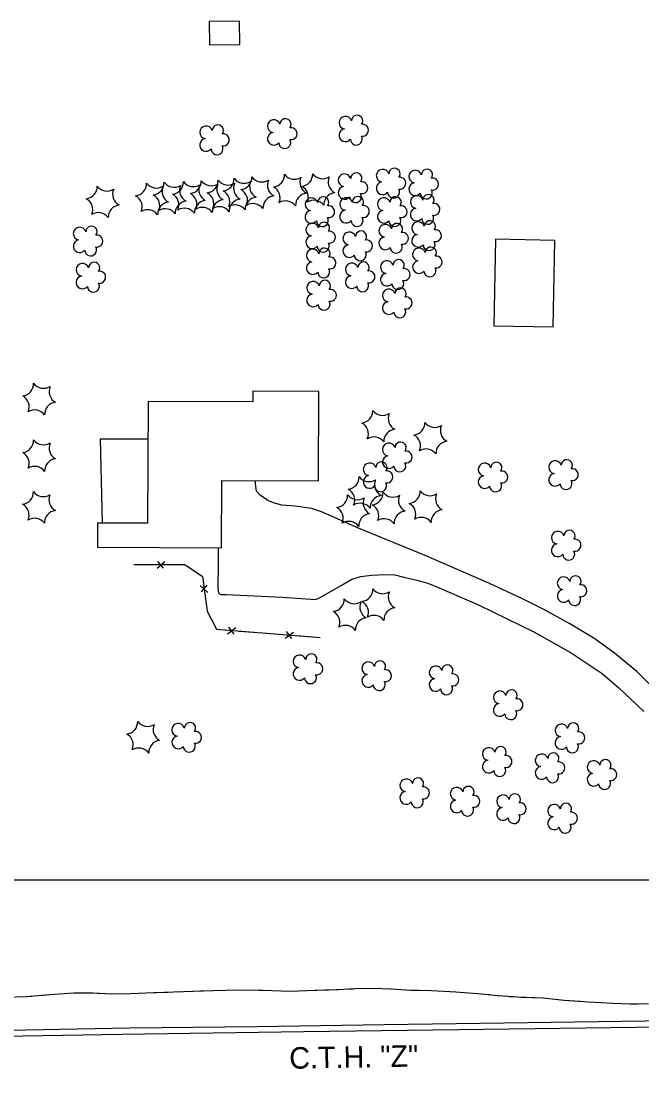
# Model space of a CAD drawing. Extents: x 353423 to 364002, y 127000 to 201942.
# Drawn here: x 360512 to 360800.8, y 153409.6 to 153899.8 of the extents above; entities that cross this region are included whole.
import ezdxf

# ---------------------------------------------------------------- set-up
doc = ezdxf.new("R2010")
doc.units = 0
for name, color, linetype in [('E_DTM_SlopeBottom', 7, 'Continuous'), ('E_DTM_SlopeTop', 7, 'Continuous'), ('E_FEN_Generic', 7, 'Continuous'), ('E_LAND_TreeLine', 7, 'Continuous'), ('E_MISCPROP', 7, 'Continuous'), ('E_RW_IP', 7, 'Continuous'), ('E_STRUCT_WingWall', 7, 'Continuous'), ('E_WTR_FlowLine', 7, 'Continuous')]:
    doc.layers.add(name, color=color, linetype=linetype)

msp = doc.modelspace()

# ---------------------------------------------------------------- linework, layer by layer
at = {"layer": 'E_DTM_SlopeBottom'}
for p, q in [((360575.21, 153645.09), (360578.83, 153648.21)), ((360575.39, 153648.23), (360578.09, 153645.14)), ((360595.29, 153636.93), (360598.87, 153633.77)), ((360598.42, 153637.18), (360595.73, 153634.1)), ((360607.99, 153614.55), (360611.82, 153617.39)), ((360608.4, 153617.66), (360610.86, 153614.39)), ((360634.88, 153612.43), (360638.71, 153615.27)), ((360635.29, 153615.54), (360637.74, 153612.27))]:
    msp.add_line(p, q, dxfattribs=at)
for points in [[(360564.46, 153646.83), (360588.07, 153646.71), (360596.42, 153641.27), (360598.55, 153624.98), (360602.8, 153616.64), (360651.17, 153612.84)], [(360564.46, 153646.83), (360574.1, 153646.78)], [(360580.47, 153646.75), (360588.07, 153646.71), (360590.89, 153644.88)], [(360590.89, 153644.88), (360596.42, 153641.27), (360596.82, 153638.27)], [(360597.64, 153631.95), (360598.55, 153624.98), (360600.34, 153621.48)], [(360600.34, 153621.48), (360602.8, 153616.64), (360607, 153616.31)], [(360613.35, 153615.81), (360624.28, 153614.95)], [(360624.28, 153614.95), (360633.89, 153614.2)], [(360640.24, 153613.7), (360651.17, 153612.84)]]:
    msp.add_lwpolyline(points, dxfattribs=at)
at = {"layer": 'E_DTM_SlopeTop'}
for points in [[(359501.58, 153409.18), (359604.33, 153411.32), (359704.64, 153413.36), (359802.98, 153415.05), (359901.31, 153416.94), (360001.26, 153418.17), (360088.79, 153419.61), (360146.63, 153420.41), (360208.79, 153421.58), (360300.57, 153423.02), (360383.2, 153425.01), (360475.69, 153426.79), (360558.92, 153428.09), (360643.46, 153429.29), (360727.51, 153430.49), (360833.25, 153431.92), (360913.05, 153433), (360987.57, 153433.79), (361054.36, 153435.13), (361127.98, 153436.14)], [(361097.32, 153438.2), (361036.92, 153437.01), (360982.06, 153436.11), (360920.69, 153435.01), (360893.81, 153434.98), (360838.42, 153434.59), (360802.65, 153434.12), (360725.55, 153433.07), (360680.91, 153432.52), (360621.75, 153431.48), (360562.44, 153430.85), (360506.16, 153429.84), (360456.84, 153428.6), (360399.95, 153427.44), (360388.3, 153427.71), (360369.16, 153429.21)]]:
    msp.add_lwpolyline(points, dxfattribs=at)
at = {"layer": 'E_FEN_Generic'}
for centre, radius, start, end in [((360629.56, 153850.84), 2.97, 17.1306, 260.1038), ((360635.01, 153851.71), 2.61, 321.8358, 179.7684), ((360662.84, 153852.46), 2.97, 17.1306, 260.1038), ((360668.29, 153853.33), 2.61, 321.8358, 179.7684), ((360670.83, 153848.98), 2.78, 259.1277, 100.1387), ((360598.04, 153847.97), 2.97, 17.1306, 260.1038), ((360603.5, 153848.84), 2.61, 321.8358, 179.7684), ((360606.04, 153844.48), 2.78, 259.1277, 100.1387), ((360629.56, 153844.99), 2.97, 99.4798, 320.7136), ((360637.56, 153847.35), 2.78, 259.1277, 100.1387), ((360662.83, 153846.61), 2.97, 99.4798, 320.7136), ((360598.04, 153842.12), 2.97, 99.4798, 320.7136), ((360634.63, 153843.22), 2.78, 182.4506, 30.2236), ((360667.91, 153844.85), 2.78, 182.4506, 30.2236), ((360603.12, 153840.35), 2.78, 182.4506, 30.2236), ((360613.64, 153827.02), 5.72, 276.2674, 2.0323), ((360623.98, 153830.61), 5.72, 216.2674, 302.0323), ((360628.81, 153828.26), 5.72, 276.2674, 2.0323), ((360639.14, 153831.85), 5.72, 216.2674, 302.0323), ((360641.91, 153828.51), 5.72, 276.2674, 2.0323), ((360652.25, 153832.1), 5.72, 216.2674, 302.0323), ((360660.53, 153824.94), 5.72, 156.2674, 242.0323), ((360662.46, 153825.67), 2.97, 17.1306, 260.1038), ((360667.91, 153826.54), 2.61, 321.8358, 179.7684), ((360680.18, 153827.79), 2.97, 17.1306, 260.1038), ((360685.64, 153828.66), 2.61, 321.8358, 179.7684), ((360688.18, 153824.31), 2.78, 259.1277, 100.1387), ((360695.34, 153827.37), 2.97, 17.1306, 260.1038), ((360700.8, 153828.24), 2.61, 321.8358, 179.7684), ((360541.66, 153822.77), 5.72, 276.2674, 2.0323), ((360552, 153826.36), 5.72, 216.2674, 302.0323), ((360564.63, 153824.13), 5.72, 276.2674, 2.0323), ((360574.97, 153827.72), 5.72, 216.2674, 302.0323), ((360572.8, 153824.56), 5.72, 276.2674, 2.0323), ((360583.25, 153820.56), 5.72, 156.2674, 242.0323), ((360583.13, 153828.15), 5.72, 216.2674, 302.0323), ((360581.75, 153824.86), 5.72, 276.2674, 2.0323), ((360591.41, 153820.99), 5.72, 156.2674, 242.0323), ((360592.08, 153828.45), 5.72, 216.2674, 302.0323), ((360590.08, 153825.2), 5.72, 276.2674, 2.0323), ((360600.36, 153821.3), 5.72, 156.2674, 242.0323), ((360600.42, 153828.79), 5.72, 216.2674, 302.0323), ((360597.92, 153825.53), 5.72, 276.2674, 2.0323), ((360608.7, 153821.63), 5.72, 156.2674, 242.0323), ((360608.25, 153829.12), 5.72, 216.2674, 302.0323), ((360605.36, 153826.4), 5.72, 276.2674, 2.0323), ((360616.53, 153821.96), 5.72, 156.2674, 242.0323), ((360615.69, 153829.99), 5.72, 216.2674, 302.0323), ((360623.97, 153822.83), 5.72, 156.2674, 242.0323), ((360632.26, 153823.46), 5.72, 156.2674, 242.0323), ((360626.75, 153817.51), 5.72, 336.2674, 62.0323), ((360647.42, 153824.69), 5.72, 156.2674, 242.0323), ((360639.86, 153817.77), 5.72, 336.2674, 62.0323), ((360662.46, 153819.82), 2.97, 99.4798, 320.7136), ((360670.46, 153822.19), 2.78, 259.1277, 100.1387), ((360680.18, 153821.94), 2.97, 99.4798, 320.7136), ((360695.34, 153821.52), 2.97, 99.4798, 320.7136), ((360703.34, 153823.89), 2.78, 259.1277, 100.1387), ((360560.28, 153819.2), 5.72, 156.2674, 242.0323), ((360562.57, 153813.38), 5.72, 336.2674, 62.0323), ((360570.74, 153813.82), 5.72, 336.2674, 62.0323), ((360579.69, 153814.12), 5.72, 336.2674, 62.0323), ((360588.02, 153814.45), 5.72, 336.2674, 62.0323), ((360595.86, 153814.78), 5.72, 336.2674, 62.0323), ((360603.3, 153815.65), 5.72, 336.2674, 62.0323), ((360611.58, 153816.28), 5.72, 336.2674, 62.0323), ((360621.91, 153812.08), 5.72, 96.2674, 182.0323), ((360630.2, 153812.71), 5.72, 96.2674, 182.0323), ((360645.36, 153813.94), 5.72, 96.2674, 182.0323), ((360647.05, 153814.5), 2.97, 17.1306, 260.1038), ((360652.5, 153815.37), 2.61, 321.8358, 179.7684), ((360658.47, 153814.2), 5.72, 96.2674, 182.0323), ((360663.19, 153814.61), 2.97, 17.1306, 260.1038), ((360667.53, 153818.05), 2.78, 182.4506, 30.2236), ((360668.64, 153815.47), 2.61, 321.8358, 179.7684), ((360680.74, 153814.53), 2.97, 17.1306, 260.1038), ((360685.26, 153820.17), 2.78, 182.4506, 30.2236), ((360686.2, 153815.4), 2.61, 321.8358, 179.7684), ((360696.03, 153815.57), 2.97, 17.1306, 260.1038), ((360700.42, 153819.76), 2.78, 182.4506, 30.2236), ((360701.48, 153816.43), 2.61, 321.8358, 179.7684), ((360539.6, 153812.02), 5.72, 336.2674, 62.0323), ((360558.22, 153808.46), 5.72, 96.2674, 182.0323), ((360581.19, 153809.81), 5.72, 96.2674, 182.0323), ((360579.01, 153806.66), 5.72, 36.2674, 122.0323), ((360589.35, 153810.25), 5.72, 96.2674, 182.0323), ((360587.96, 153806.96), 5.72, 36.2674, 122.0323), ((360598.3, 153810.55), 5.72, 96.2674, 182.0323), ((360596.3, 153807.3), 5.72, 36.2674, 122.0323), ((360606.64, 153810.88), 5.72, 96.2674, 182.0323), ((360604.13, 153807.63), 5.72, 36.2674, 122.0323), ((360611.58, 153808.5), 5.72, 36.2674, 122.0323), ((360614.47, 153811.21), 5.72, 96.2674, 182.0323), ((360619.86, 153809.12), 5.72, 36.2674, 122.0323), ((360635.03, 153810.36), 5.72, 36.2674, 122.0323), ((360648.13, 153810.61), 5.72, 36.2674, 122.0323), ((360655.05, 153811.02), 2.78, 259.1277, 100.1387), ((360671.18, 153811.12), 2.78, 259.1277, 100.1387), ((360688.74, 153811.04), 2.78, 259.1277, 100.1387), ((360696.02, 153809.71), 2.97, 99.4798, 320.7136), ((360704.02, 153812.08), 2.78, 259.1277, 100.1387), ((360547.88, 153804.87), 5.72, 36.2674, 122.0323), ((360570.85, 153806.22), 5.72, 36.2674, 122.0323), ((360647.05, 153808.65), 2.97, 99.4798, 320.7136), ((360652.12, 153806.88), 2.78, 182.4506, 30.2236), ((360663.18, 153808.75), 2.97, 99.4798, 320.7136), ((360668.26, 153806.99), 2.78, 182.4506, 30.2236), ((360680.74, 153808.68), 2.97, 99.4798, 320.7136), ((360685.82, 153806.91), 2.78, 182.4506, 30.2236), ((360701.1, 153807.95), 2.78, 182.4506, 30.2236), ((360539.24, 153800.83), 2.97, 17.1306, 260.1038), ((360544.7, 153801.7), 2.61, 321.8358, 179.7684), ((360647.44, 153802.66), 2.97, 17.1306, 260.1038), ((360652.89, 153803.53), 2.61, 321.8358, 179.7684), ((360681.4, 153802.13), 2.97, 17.1306, 260.1038), ((360686.85, 153802.99), 2.61, 321.8358, 179.7684), ((360696.69, 153803.35), 2.97, 17.1306, 260.1038), ((360702.14, 153804.21), 2.61, 321.8358, 179.7684), ((360704.69, 153799.86), 2.78, 259.1277, 100.1387), ((360539.24, 153794.98), 2.97, 99.4798, 320.7136), ((360547.24, 153797.35), 2.78, 259.1277, 100.1387), ((360647.43, 153796.81), 2.97, 99.4798, 320.7136), ((360655.43, 153799.18), 2.78, 259.1277, 100.1387), ((360664.66, 153798.58), 2.97, 17.1306, 260.1038), ((360670.11, 153799.45), 2.61, 321.8358, 179.7684), ((360672.66, 153795.1), 2.78, 259.1277, 100.1387), ((360681.39, 153796.27), 2.97, 99.4798, 320.7136), ((360689.39, 153798.64), 2.78, 259.1277, 100.1387), ((360696.69, 153797.49), 2.97, 99.4798, 320.7136), ((360544.32, 153793.21), 2.78, 182.4506, 30.2236), ((360647.65, 153790.61), 2.97, 17.1306, 260.1038), ((360652.51, 153795.04), 2.78, 182.4506, 30.2236), ((360653.1, 153791.48), 2.61, 321.8358, 179.7684), ((360664.66, 153792.73), 2.97, 99.4798, 320.7136), ((360686.47, 153794.51), 2.78, 182.4506, 30.2236), ((360697.08, 153791.1), 2.97, 17.1306, 260.1038), ((360701.76, 153795.73), 2.78, 182.4506, 30.2236), ((360702.53, 153791.96), 2.61, 321.8358, 179.7684), ((360655.64, 153787.12), 2.78, 259.1277, 100.1387), ((360669.73, 153790.96), 2.78, 182.4506, 30.2236), ((360682.14, 153785.26), 2.97, 17.1306, 260.1038), ((360687.6, 153786.12), 2.61, 321.8358, 179.7684), ((360697.07, 153785.24), 2.97, 99.4798, 320.7136), ((360705.07, 153787.61), 2.78, 259.1277, 100.1387), ((360540.53, 153784), 2.97, 17.1306, 260.1038), ((360545.98, 153784.87), 2.61, 321.8358, 179.7684), ((360548.53, 153780.51), 2.78, 259.1277, 100.1387), ((360647.64, 153784.76), 2.97, 99.4798, 320.7136), ((360652.72, 153782.99), 2.78, 182.4506, 30.2236), ((360665.81, 153784.16), 2.97, 17.1306, 260.1038), ((360671.26, 153785.02), 2.61, 321.8358, 179.7684), ((360673.8, 153780.67), 2.78, 259.1277, 100.1387), ((360690.14, 153781.77), 2.78, 259.1277, 100.1387), ((360702.15, 153783.48), 2.78, 182.4506, 30.2236), ((360540.53, 153778.15), 2.97, 99.4798, 320.7136), ((360647.85, 153775.61), 2.97, 17.1306, 260.1038), ((360653.31, 153776.47), 2.61, 321.8358, 179.7684), ((360665.8, 153778.3), 2.97, 99.4798, 320.7136), ((360682.14, 153779.4), 2.97, 99.4798, 320.7136), ((360687.22, 153777.64), 2.78, 182.4506, 30.2236), ((360545.6, 153776.38), 2.78, 182.4506, 30.2236), ((360655.85, 153772.12), 2.78, 259.1277, 100.1387), ((360670.88, 153776.54), 2.78, 182.4506, 30.2236), ((360683.05, 153772.05), 2.97, 17.1306, 260.1038), ((360688.51, 153772.91), 2.61, 321.8358, 179.7684), ((360647.85, 153769.75), 2.97, 99.4798, 320.7136), ((360652.92, 153767.99), 2.78, 182.4506, 30.2236), ((360683.05, 153766.19), 2.97, 99.4798, 320.7136), ((360691.05, 153768.56), 2.78, 259.1277, 100.1387), ((360688.13, 153764.43), 2.78, 182.4506, 30.2236), ((360512.09, 153730.94), 5.72, 276.2674, 2.0323), ((360522.43, 153734.53), 5.72, 216.2674, 302.0323), ((360530.71, 153727.37), 5.72, 156.2674, 242.0323), ((360510.03, 153720.19), 5.72, 336.2674, 62.0323), ((360528.65, 153716.62), 5.72, 96.2674, 182.0323), ((360518.31, 153713.04), 5.72, 36.2674, 122.0323), ((360669.86, 153718.34), 5.72, 276.2674, 2.0323), ((360680.2, 153721.93), 5.72, 216.2674, 302.0323), ((360688.47, 153714.77), 5.72, 156.2674, 242.0323), ((360667.8, 153707.6), 5.72, 336.2674, 62.0323), ((360686.41, 153704.03), 5.72, 96.2674, 182.0323), ((360694.11, 153712.76), 5.72, 276.2674, 2.0323), ((360704.44, 153716.35), 5.72, 216.2674, 302.0323), ((360712.72, 153709.19), 5.72, 156.2674, 242.0323), ((360512.09, 153704.61), 5.72, 276.2674, 2.0323), ((360522.43, 153708.2), 5.72, 216.2674, 302.0323), ((360676.08, 153700.44), 5.72, 36.2674, 122.0323), ((360692.05, 153702.01), 5.72, 336.2674, 62.0323), ((360530.7, 153701.04), 5.72, 156.2674, 242.0323), ((360683.07, 153700.31), 2.97, 17.1306, 260.1038), ((360688.52, 153701.18), 2.61, 321.8358, 179.7684), ((360700.32, 153694.85), 5.72, 36.2674, 122.0323), ((360710.66, 153698.44), 5.72, 96.2674, 182.0323), ((360510.03, 153693.86), 5.72, 336.2674, 62.0323), ((360528.64, 153690.29), 5.72, 96.2674, 182.0323), ((360683.06, 153694.46), 2.97, 99.4798, 320.7136), ((360691.06, 153696.82), 2.78, 259.1277, 100.1387), ((360760.4, 153692.08), 2.97, 17.1306, 260.1038), ((360765.85, 153692.95), 2.61, 321.8358, 179.7684), ((360518.31, 153686.71), 5.72, 36.2674, 122.0323), ((360674.14, 153691.07), 2.97, 17.1306, 260.1038), ((360679.6, 153691.93), 2.61, 321.8358, 179.7684), ((360682.14, 153687.58), 2.78, 259.1277, 100.1387), ((360688.14, 153692.69), 2.78, 182.4506, 30.2236), ((360727.6, 153690.98), 2.97, 17.1306, 260.1038), ((360733.06, 153691.85), 2.61, 321.8358, 179.7684), ((360735.6, 153687.49), 2.78, 259.1277, 100.1387), ((360768.4, 153688.6), 2.78, 259.1277, 100.1387), ((360663.5, 153687.51), 5.72, 276.2674, 2.0323), ((360673.83, 153691.1), 5.72, 216.2674, 302.0323), ((360674.14, 153685.21), 2.97, 99.4798, 320.7136), ((360682.11, 153683.94), 5.72, 156.2674, 242.0323), ((360727.6, 153685.13), 2.97, 99.4798, 320.7136), ((360760.4, 153686.23), 2.97, 99.4798, 320.7136), ((360765.47, 153684.46), 2.78, 182.4506, 30.2236), ((360512.01, 153680.5), 5.72, 276.2674, 2.0323), ((360522.35, 153684.09), 5.72, 216.2674, 302.0323), ((360661.44, 153676.77), 5.72, 336.2674, 62.0323), ((360674.66, 153680.25), 5.72, 276.2674, 2.0323), ((360679.22, 153683.45), 2.78, 182.4506, 30.2236), ((360684.99, 153683.84), 5.72, 216.2674, 302.0323), ((360691.9, 153680.92), 5.72, 276.2674, 2.0323), ((360702.24, 153684.51), 5.72, 216.2674, 302.0323), ((360732.68, 153683.36), 2.78, 182.4506, 30.2236), ((360530.62, 153676.93), 5.72, 156.2674, 242.0323), ((360658.17, 153679.05), 5.72, 276.2674, 2.0323), ((360668.51, 153682.64), 5.72, 216.2674, 302.0323), ((360669.71, 153669.61), 5.72, 36.2674, 122.0323), ((360676.79, 153675.48), 5.72, 156.2674, 242.0323), ((360680.05, 153673.2), 5.72, 96.2674, 182.0323), ((360693.27, 153676.68), 5.72, 156.2674, 242.0323), ((360689.84, 153670.17), 5.72, 336.2674, 62.0323), ((360710.52, 153677.35), 5.72, 156.2674, 242.0323), ((360509.95, 153669.76), 5.72, 336.2674, 62.0323), ((360528.57, 153666.19), 5.72, 96.2674, 182.0323), ((360656.11, 153668.31), 5.72, 336.2674, 62.0323), ((360674.73, 153664.74), 5.72, 96.2674, 182.0323), ((360672.6, 153669.5), 5.72, 336.2674, 62.0323), ((360691.21, 153665.93), 5.72, 96.2674, 182.0323), ((360708.46, 153666.6), 5.72, 96.2674, 182.0323), ((360518.23, 153662.6), 5.72, 36.2674, 122.0323), ((360664.39, 153661.15), 5.72, 36.2674, 122.0323), ((360680.88, 153662.34), 5.72, 36.2674, 122.0323), ((360698.12, 153663.01), 5.72, 36.2674, 122.0323), ((360761.65, 153659.26), 2.97, 17.1306, 260.1038), ((360767.11, 153660.12), 2.61, 321.8358, 179.7684), ((360761.65, 153653.4), 2.97, 99.4798, 320.7136), ((360769.65, 153655.77), 2.78, 259.1277, 100.1387), ((360766.73, 153651.64), 2.78, 182.4506, 30.2236), ((360764.38, 153638.05), 2.97, 17.1306, 260.1038), ((360769.84, 153638.92), 2.61, 321.8358, 179.7684), ((360772.38, 153634.56), 2.78, 259.1277, 100.1387), ((360669.91, 153635.27), 5.72, 276.2674, 2.0323), ((360680.24, 153638.86), 5.72, 216.2674, 302.0323), ((360688.52, 153631.7), 5.72, 156.2674, 242.0323), ((360764.38, 153632.2), 2.97, 99.4798, 320.7136), ((360769.46, 153630.43), 2.78, 182.4506, 30.2236), ((360656.61, 153630.61), 5.72, 276.2674, 2.0323), ((360666.95, 153634.2), 5.72, 216.2674, 302.0323), ((360675.23, 153627.04), 5.72, 156.2674, 242.0323), ((360667.85, 153624.53), 5.72, 336.2674, 62.0323), ((360686.46, 153620.96), 5.72, 96.2674, 182.0323), ((360654.56, 153619.87), 5.72, 336.2674, 62.0323), ((360673.17, 153616.3), 5.72, 96.2674, 182.0323), ((360676.13, 153617.37), 5.72, 36.2674, 122.0323), ((360662.83, 153612.71), 5.72, 36.2674, 122.0323), ((360641.52, 153601.7), 2.97, 17.1306, 260.1038), ((360646.97, 153602.57), 2.61, 321.8358, 179.7684), ((360678.95, 153599.33), 2.61, 321.8358, 179.7684), ((360641.52, 153595.85), 2.97, 99.4798, 320.7136), ((360649.52, 153598.22), 2.78, 259.1277, 100.1387), ((360673.5, 153598.47), 2.97, 17.1306, 260.1038), ((360681.49, 153594.98), 2.78, 259.1277, 100.1387), ((360704.81, 153596.56), 2.97, 17.1306, 260.1038), ((360710.26, 153597.42), 2.61, 321.8358, 179.7684), ((360646.59, 153594.09), 2.78, 182.4506, 30.2236), ((360673.49, 153592.61), 2.97, 99.4798, 320.7136), ((360678.57, 153590.85), 2.78, 182.4506, 30.2236), ((360704.8, 153590.7), 2.97, 99.4798, 320.7136), ((360712.8, 153593.07), 2.78, 259.1277, 100.1387), ((360709.88, 153588.94), 2.78, 182.4506, 30.2236), ((360734.67, 153584.96), 2.97, 17.1306, 260.1038), ((360740.12, 153585.82), 2.61, 321.8358, 179.7684), ((360734.66, 153579.1), 2.97, 99.4798, 320.7136), ((360742.66, 153581.47), 2.78, 259.1277, 100.1387), ((360739.74, 153577.34), 2.78, 182.4506, 30.2236), ((360560.49, 153573.53), 5.72, 276.2674, 2.0323), ((360570.83, 153577.12), 5.72, 216.2674, 302.0323), ((360579.11, 153569.96), 5.72, 156.2674, 242.0323), ((360585.08, 153569.79), 2.97, 17.1306, 260.1038), ((360590.54, 153570.65), 2.61, 321.8358, 179.7684), ((360763.37, 153569.56), 2.97, 17.1306, 260.1038), ((360768.82, 153570.43), 2.61, 321.8358, 179.7684), ((360558.43, 153562.79), 5.72, 336.2674, 62.0323), ((360593.08, 153566.3), 2.78, 259.1277, 100.1387), ((360771.37, 153566.07), 2.78, 259.1277, 100.1387), ((360577.05, 153559.22), 5.72, 96.2674, 182.0323), ((360585.08, 153563.93), 2.97, 99.4798, 320.7136), ((360590.16, 153562.17), 2.78, 182.4506, 30.2236), ((360763.37, 153563.71), 2.97, 99.4798, 320.7136), ((360768.44, 153561.94), 2.78, 182.4506, 30.2236), ((360566.71, 153555.63), 5.72, 36.2674, 122.0323), ((360729.54, 153558.56), 2.97, 17.1306, 260.1038), ((360735, 153559.43), 2.61, 321.8358, 179.7684), ((360737.54, 153555.07), 2.78, 259.1277, 100.1387), ((360754.12, 153555.61), 2.97, 17.1306, 260.1038), ((360759.58, 153556.47), 2.61, 321.8358, 179.7684), ((360729.54, 153552.71), 2.97, 99.4798, 320.7136), ((360754.12, 153549.75), 2.97, 99.4798, 320.7136), ((360762.12, 153552.12), 2.78, 259.1277, 100.1387), ((360778.32, 153552.45), 2.97, 17.1306, 260.1038), ((360783.78, 153553.32), 2.61, 321.8358, 179.7684), ((360734.62, 153550.94), 2.78, 182.4506, 30.2236), ((360759.2, 153547.99), 2.78, 182.4506, 30.2236), ((360778.32, 153546.6), 2.97, 99.4798, 320.7136), ((360786.32, 153548.96), 2.78, 259.1277, 100.1387), ((360691.16, 153543.96), 2.97, 17.1306, 260.1038), ((360696.61, 153544.82), 2.61, 321.8358, 179.7684), ((360699.15, 153540.47), 2.78, 259.1277, 100.1387), ((360714.61, 153540.03), 2.97, 17.1306, 260.1038), ((360720.06, 153540.89), 2.61, 321.8358, 179.7684), ((360783.4, 153544.83), 2.78, 182.4506, 30.2236), ((360691.15, 153538.1), 2.97, 99.4798, 320.7136), ((360722.61, 153536.54), 2.78, 259.1277, 100.1387), ((360736.19, 153536.54), 2.97, 17.1306, 260.1038), ((360741.64, 153537.4), 2.61, 321.8358, 179.7684), ((360696.23, 153536.34), 2.78, 182.4506, 30.2236), ((360714.61, 153534.17), 2.97, 99.4798, 320.7136), ((360719.68, 153532.41), 2.78, 182.4506, 30.2236), ((360736.18, 153530.68), 2.97, 99.4798, 320.7136), ((360744.18, 153533.05), 2.78, 259.1277, 100.1387), ((360759.99, 153532.16), 2.97, 17.1306, 260.1038), ((360765.45, 153533.02), 2.61, 321.8358, 179.7684), ((360741.26, 153528.92), 2.78, 182.4506, 30.2236), ((360759.99, 153526.3), 2.97, 99.4798, 320.7136), ((360767.99, 153528.67), 2.78, 259.1277, 100.1387), ((360765.06, 153524.54), 2.78, 182.4506, 30.2236)]:
    msp.add_arc(centre, radius, start, end, dxfattribs=at)
at = {"layer": 'E_LAND_TreeLine'}
msp.add_line((359000, 153500), (362500, 153500), dxfattribs=at)
at = {"layer": 'E_MISCPROP'}
for points in [[(360570.92, 153705.2), (360548.74, 153705.09), (360549.66, 153666.07)], [(360812.69, 153582.62), (360798.43, 153596.92), (360788.05, 153605.5), (360778.84, 153612.15), (360767.25, 153619.12), (360755.76, 153625.53), (360744.86, 153630.98), (360729.6, 153638.09), (360699.93, 153650.94), (360682.09, 153658.26), (360668.23, 153664.06), (360657.83, 153668.61), (360651.67, 153671.34), (360647, 153672.92), (360639.43, 153673.96), (360633.23, 153674.42), (360629.42, 153675.47), (360626.76, 153676.54), (360623.26, 153679.07), (360621.53, 153680.85), (360620.99, 153684.3), (360620.98, 153685.88)], [(360603.45, 153654.56), (360603.59, 153653.93), (360603.64, 153648.67), (360603.58, 153643.52), (360603.44, 153638.99), (360603.44, 153635.8), (360603.78, 153633.49), (360604.83, 153632.8), (360607.3, 153632.77), (360633.49, 153631.55), (360648.86, 153630.53), (360651.09, 153631.35), (360656.23, 153634.42), (360660.81, 153637.05), (360665.78, 153639.93), (360669.95, 153641.27), (360675.01, 153641.76), (360681.57, 153642.1), (360685.84, 153641.96), (360690.06, 153640.91), (360696.11, 153639.52), (360701.18, 153638.08), (360706.39, 153635.98), (360725.01, 153627.78), (360750.52, 153615.43), (360767.87, 153605.73), (360782.21, 153596.04), (360790.01, 153589.29), (360801.59, 153578.35)]]:
    msp.add_lwpolyline(points, dxfattribs=at)
at = {"layer": 'E_STRUCT_WingWall'}
for points in [[(360803.9, 153442.23), (360795.13, 153442.04), (360787.2, 153442.36), (360775.78, 153443.01), (360764.55, 153443.76), (360754.8, 153444.89), (360742.89, 153445.3), (360733.83, 153445.96), (360724.23, 153446.96), (360714.16, 153447.71), (360702.85, 153448.29), (360693.25, 153448.53), (360684.1, 153449.09), (360675.55, 153449.44), (360667.51, 153449.17), (360659.4, 153448.81), (360648.76, 153448.38), (360637.22, 153447.92), (360624.44, 153448.38), (360613.46, 153448.59), (360601.4, 153448.24), (360587.52, 153447.85), (360573.72, 153447.32), (360562.7, 153446.84), (360554.03, 153446.81), (360545.28, 153447.16), (360536.46, 153447.14), (360525.25, 153446.37), (360514.27, 153445.46), (360504.52, 153445.26)], [(360516.89, 153445.68), (360515.03, 153445.53)], [(360547.69, 153447.06), (360545.28, 153447.16), (360536.46, 153447.14), (360525.25, 153446.37), (360520.62, 153445.99)], [(360574.8, 153447.36), (360573.72, 153447.32), (360562.7, 153446.84), (360554.03, 153446.81), (360547.69, 153447.06)], [(360580.4, 153447.58), (360578.54, 153447.5)], [(360586.01, 153447.79), (360584.14, 153447.72)], [(360591.62, 153447.96), (360589.75, 153447.91)], [(360622.47, 153448.42), (360613.46, 153448.59), (360601.4, 153448.24), (360595.36, 153448.07)], [(360649.57, 153448.42), (360648.76, 153448.38), (360637.22, 153447.92), (360624.44, 153448.38), (360622.47, 153448.42)], [(360655.18, 153448.64), (360653.31, 153448.57)], [(360660.78, 153448.88), (360659.4, 153448.81), (360658.91, 153448.8)], [(360666.39, 153449.12), (360664.52, 153449.04)], [(360697.21, 153448.43), (360693.25, 153448.53), (360684.1, 153449.09), (360675.55, 153449.44), (360670.13, 153449.26)], [(360724.29, 153446.96), (360724.23, 153446.96), (360714.16, 153447.71), (360702.85, 153448.29), (360697.21, 153448.43)], [(360729.87, 153446.37), (360728.01, 153446.57)], [(360735.46, 153445.84), (360733.83, 153445.96), (360733.59, 153445.98)], [(360741.05, 153445.43), (360739.19, 153445.57)], [(360771.83, 153443.27), (360764.55, 153443.76), (360754.8, 153444.89), (360744.79, 153445.23)], [(360798.91, 153442.12), (360795.13, 153442.04), (360787.2, 153442.36), (360775.78, 153443.01), (360771.83, 153443.27)]]:
    msp.add_lwpolyline(points, dxfattribs=at)
at = {"layer": 'E_WTR_FlowLine'}
for points in [[(360613.61, 153899.78), (360599.46, 153899.58), (360599.62, 153888.73), (360613.76, 153888.94)], [(360759.54, 153757.39), (360760.33, 153797.65), (360732.61, 153798.19), (360731.82, 153757.93)], [(360605.41, 153685.96), (360650.32, 153685.74), (360650.53, 153727.34), (360619.75, 153727.49), (360619.72, 153722.47), (360571.01, 153722.72), (360570.73, 153665.96), (360547.55, 153666.08), (360547.49, 153654.84), (360605.26, 153654.55)]]:
    msp.add_lwpolyline(points, close=True, dxfattribs=at)

# ---------------------------------------------------------------- texts
at = {"layer": 'E_RW_IP'}
msp.add_text('C.T.H. "Z"', height=10, rotation=1.0119, dxfattribs=at).set_placement((360636.81, 153412))

doc.saveas('drawing.dxf')
